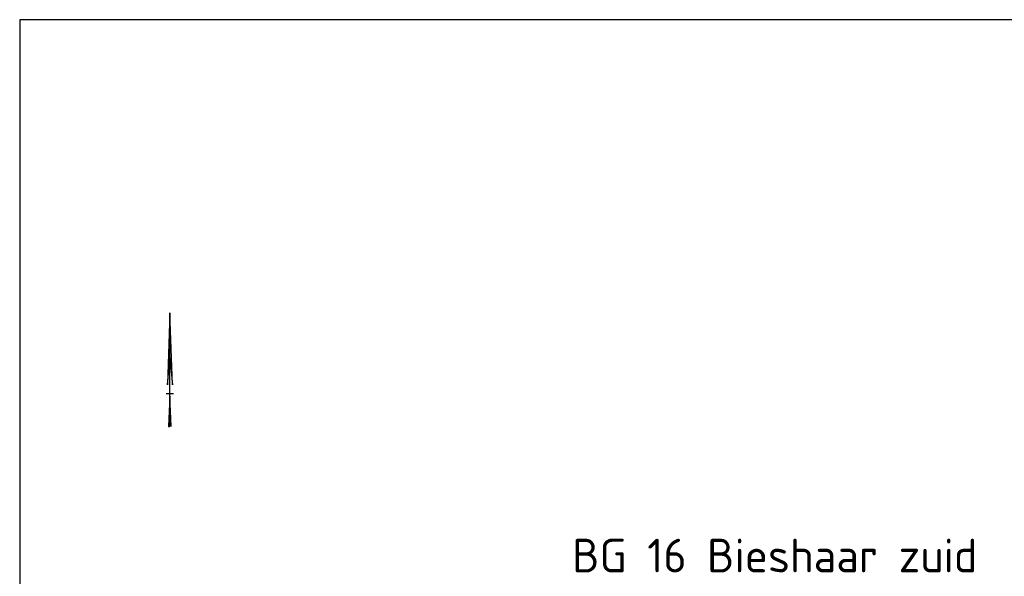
# Model space of a CAD drawing. Header units: metres. Extents: x 152391 to 157968, y 462336 to 467280.
# Tile 560 of 656: x 157103 to 157150, y 462649 to 462676. Entities that reach past the tile are written whole.
import ezdxf

# ---------------------------------------------------------------- set-up
doc = ezdxf.new("R2010")
doc.units = ezdxf.units.M
doc.header["$LTSCALE"] = 0.75
doc.linetypes.add('$0$BORDER', pattern=[44.45, 12.7, -6.35, 12.7, -6.35, 0, -6.35])
doc.layers.get('0').update_dxf_attribs({"lineweight": 25})
doc.layers.add('B-ri-t15-bok-2018', color=5, linetype='Continuous')
doc.layers.add('X-XX-AL-ORIENTATIE-S', color=7, linetype='Continuous', lineweight=25)
doc.layers.add('X-XX-AL-TEKENBLAD-T25', color=2, linetype='Continuous', lineweight=25)
doc.styles.add('NLCS-ISO-M750-T25', font='NLCS-ISO.ttf', dxfattribs={"height": 1.875})

# ---------------------------------------------------------------- blocks, each defined once
blk = doc.blocks.new('SAL-ORIENTATIE_NOORDPIJL-SO')
for p, q in [((0, 12.8), (-0.4, 1.4)), ((0, -5.2), (0, 12.8)), ((0.4, 1.4), (0, 12.8)), ((-0.4, 1.4), (0, 5.6)), ((0, 5.6), (0.4, 1.4)), ((-0.6, 0), (0.6, 0)), ((0, -0.4), (-0.2, -5.2)), ((0.2, -5.2), (0, -0.4)), ((-0.2, -5.2), (0, -5.2))]:
    blk.add_line(p, q)
for points in [[(0.4, 1.4), (0, 5.6), (0, 12.8)], [(0, -5.2), (0.2, -5.2), (0, -0.4)]]:
    blk.add_solid(points)

msp = doc.modelspace()

# ---------------------------------------------------------------- linework, layer by layer
at = {"layer": 'B-ri-t15-bok-2018'}
msp.add_lwpolyline([(157102.778, 462575.358), (157190.523, 462575.358), (157190.523, 462675.874), (157102.778, 462675.874)], close=True, dxfattribs=at)

# ---------------------------------------------------------------- block references
at = {"layer": 'X-XX-AL-ORIENTATIE-S', "xscale": 0.3, "yscale": 0.3, "zscale": 0.3}
msp.add_blockref('SAL-ORIENTATIE_NOORDPIJL-SO', (157109.912, 462658.116), dxfattribs=at)

# ---------------------------------------------------------------- texts
at = {"layer": 'X-XX-AL-TEKENBLAD-T25', "color": 1, "linetype": '$0$BORDER', "style": 'NLCS-ISO-M750-T25'}
msp.add_text('BG 16 Bieshaar zuid', height=1.6, dxfattribs=at).set_placement((157129.024, 462649.619))

doc.saveas('drawing.dxf')
